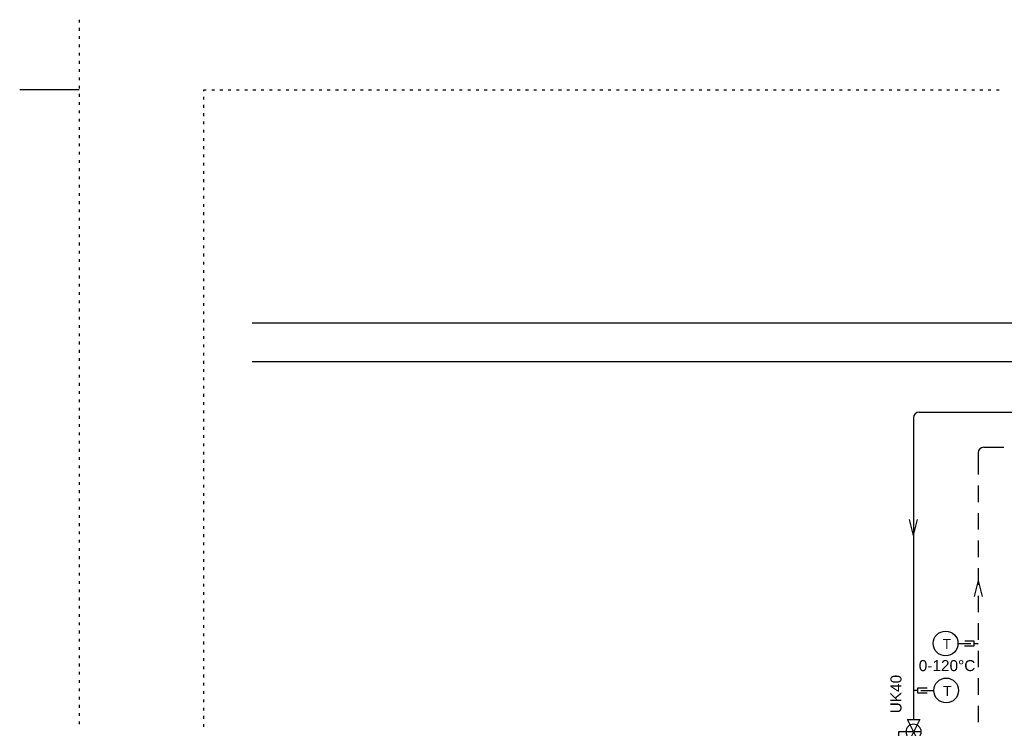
# Model space of a CAD drawing. Extents: x 997 to 109698, y 921 to 94021.
# Tile 710 of 718: x 55639 to 69048, y 14496 to 24152. Entities that reach past the tile are written whole.
import ezdxf
from ezdxf.enums import TextEntityAlignment as Align

# ---------------------------------------------------------------- set-up
doc = ezdxf.new("R2010")
doc.units = 0
doc.header["$MEASUREMENT"] = 0
doc.layers.get('0').update_dxf_attribs({"linetype": 'CONTINUOUS'})
for name, color, linetype in [('1', 7, 'CONTINUOUS'), ('12', 7, 'CONTINUOUS'), ('16', 7, 'CONTINUOUS'), ('42', 7, 'CONTINUOUS'), ('71', 15, 'CONTINUOUS'), ('8', 7, 'CONTINUOUS')]:
    doc.layers.add(name, color=color, linetype=linetype)
doc.styles.get("Standard").update_dxf_attribs({"font": 'Arial.ttf', "height": 0.2})

# ---------------------------------------------------------------- blocks, each defined once
blk = doc.blocks.new('UT06B', base_point=(319.469406, 322.657343))
for p, q in [((320.258741, 322.657343), (319.469406, 322.657343)), ((322.216783, 323.146853), (320.258741, 323.146853)), ((320.258741, 323.146853), (320.258741, 322.167832)), ((320.258741, 322.167832), (322.192308, 322.167832)), ((320.944056, 322.657343), (323.548951, 322.657343))]:
    blk.add_line(p, q)
blk.add_circle((326.048951, 322.657343), 2.5)
at = {"text_generation_flag": 2}
blk.add_text('T', height=2, rotation=0.00002, dxfattribs=at).set_placement((326.298951, 321.557343), align=Align.CENTER)
blk = doc.blocks.new('UT068', base_point=(324.131993, 343.706294))
for p, q in [((320.052448, 343.706294), (322.657343, 343.706294)), ((323.342657, 344.195804), (321.409091, 344.195804)), ((323.342657, 343.216783), (323.342657, 344.195804)), ((323.342657, 343.706294), (324.131993, 343.706294)), ((321.384615, 343.216783), (323.342657, 343.216783))]:
    blk.add_line(p, q)
blk.add_circle((317.552448, 343.706294), 2.5)
at = {"text_generation_flag": 2}
blk.add_text('T', height=2, rotation=0.00002, dxfattribs=at).set_placement((317.802448, 342.606294), align=Align.CENTER)
blk = doc.blocks.new('UT094', base_point=(340.988779, -215.203749))
for p, q in [((339.453192, -212.703749), (344.059953, -212.703749)), ((344.059953, -212.703749), (344.059953, -216.35544))]:
    blk.add_line(p, q)
blk.add_lwpolyline([(339.738779, -215.203749), (342.238779, -210.203749), (339.738779, -210.203749), (342.238779, -215.203749), (339.738779, -215.203749)], close=True)
blk.add_circle((340.988779, -212.703749), 1.535587)
blk = doc.blocks.new('UT087', base_point=(260.805479, 332.713699))
at = {"layer": '8'}
for q in [(259.805479, 336.713699), (261.805479, 336.713699)]:
    blk.add_line((260.805479, 332.713699), q, dxfattribs=at)
blk = doc.blocks.new('UT086', base_point=(262, 323.5))
at = {"layer": '8'}
for q in [(261, 319.5), (263, 319.5)]:
    blk.add_line((262, 323.5), q, dxfattribs=at)

msp = doc.modelspace()

# ---------------------------------------------------------------- linework, layer by layer
at = {"layer": '1', "color": 141}
for p, q in [((56447.636205, 24152.203237), (56447.636205, 24114.703237)), ((56447.636205, 24039.703237), (56447.636205, 24002.203237)), ((56447.636205, 23927.203237), (56447.636205, 23889.703237)), ((56447.636205, 23814.703237), (56447.636205, 23777.203237)), ((56447.636205, 23702.203237), (56447.636205, 23664.703237)), ((56447.636205, 23589.703237), (56447.636205, 23552.203237)), ((56447.636205, 23477.203237), (56447.636205, 23439.703237)), ((56447.636205, 23364.703237), (56447.636205, 23327.203237)), ((56447.636205, 23252.203237), (56447.636205, 23214.703237)), ((56447.636205, 23139.703237), (56447.636205, 23102.203237)), ((58147.636205, 23195.953237), (58178.886205, 23195.953237)), ((58147.636205, 23177.203237), (58147.636205, 23195.953237)), ((58147.636205, 23064.703237), (58147.636205, 23102.203237)), ((58253.886205, 23195.953237), (58291.386205, 23195.953237)), ((58366.386205, 23195.953237), (58403.886205, 23195.953237)), ((58478.886205, 23195.953237), (58516.386205, 23195.953237)), ((58591.386205, 23195.953237), (58628.886205, 23195.953237)), ((58703.886205, 23195.953237), (58741.386205, 23195.953237)), ((58816.386205, 23195.953237), (58853.886205, 23195.953237)), ((58928.886205, 23195.953237), (58966.386205, 23195.953237)), ((59041.386205, 23195.953237), (59078.886205, 23195.953237)), ((59153.886205, 23195.953237), (59191.386205, 23195.953237)), ((59266.386205, 23195.953237), (59303.886205, 23195.953237)), ((59378.886205, 23195.953237), (59416.386205, 23195.953237)), ((59491.386205, 23195.953237), (59528.886205, 23195.953237)), ((59603.886205, 23195.953237), (59641.386205, 23195.953237)), ((59716.386205, 23195.953237), (59753.886205, 23195.953237)), ((59828.886205, 23195.953237), (59866.386205, 23195.953237)), ((59941.386205, 23195.953237), (59978.886205, 23195.953237)), ((60053.886205, 23195.953237), (60091.386205, 23195.953237)), ((60166.386205, 23195.953237), (60203.886205, 23195.953237)), ((60278.886205, 23195.953237), (60316.386205, 23195.953237)), ((60391.386205, 23195.953237), (60428.886205, 23195.953237)), ((60503.886205, 23195.953237), (60541.386205, 23195.953237)), ((60616.386205, 23195.953237), (60653.886205, 23195.953237)), ((60728.886205, 23195.953237), (60766.386205, 23195.953237)), ((60841.386205, 23195.953237), (60878.886205, 23195.953237)), ((60953.886205, 23195.953237), (60991.386205, 23195.953237)), ((61066.386205, 23195.953237), (61103.886205, 23195.953237)), ((61178.886205, 23195.953237), (61216.386205, 23195.953237)), ((61291.386205, 23195.953237), (61328.886205, 23195.953237)), ((61403.886205, 23195.953237), (61441.386205, 23195.953237)), ((61516.386205, 23195.953237), (61553.886205, 23195.953237)), ((61628.886205, 23195.953237), (61666.386205, 23195.953237)), ((61741.386205, 23195.953237), (61778.886205, 23195.953237)), ((61853.886205, 23195.953237), (61891.386205, 23195.953237)), ((61966.386205, 23195.953237), (62003.886205, 23195.953237)), ((62078.886205, 23195.953237), (62116.386205, 23195.953237)), ((62191.386205, 23195.953237), (62228.886205, 23195.953237)), ((62303.886205, 23195.953237), (62341.386205, 23195.953237)), ((62416.386205, 23195.953237), (62453.886205, 23195.953237)), ((62528.886205, 23195.953237), (62566.386205, 23195.953237)), ((62641.386205, 23195.953237), (62678.886205, 23195.953237)), ((62753.886205, 23195.953237), (62791.386205, 23195.953237)), ((62866.386205, 23195.953237), (62903.886205, 23195.953237)), ((62978.886205, 23195.953237), (63016.386205, 23195.953237)), ((63091.386205, 23195.953237), (63128.886205, 23195.953237)), ((63203.886205, 23195.953237), (63241.386205, 23195.953237)), ((63316.386205, 23195.953237), (63353.886205, 23195.953237)), ((63428.886205, 23195.953237), (63466.386205, 23195.953237)), ((63541.386205, 23195.953237), (63578.886205, 23195.953237)), ((63653.886205, 23195.953237), (63691.386205, 23195.953237)), ((63766.386205, 23195.953237), (63803.886205, 23195.953237)), ((63878.886205, 23195.953237), (63916.386205, 23195.953237)), ((63991.386205, 23195.953237), (64028.886205, 23195.953237)), ((64103.886205, 23195.953237), (64141.386205, 23195.953237)), ((64216.386205, 23195.953237), (64253.886205, 23195.953237)), ((64328.886205, 23195.953237), (64366.386205, 23195.953237)), ((64441.386205, 23195.953237), (64478.886205, 23195.953237)), ((64553.886205, 23195.953237), (64591.386205, 23195.953237)), ((64666.386205, 23195.953237), (64703.886205, 23195.953237)), ((64778.886205, 23195.953237), (64816.386205, 23195.953237)), ((64891.386205, 23195.953237), (64928.886205, 23195.953237)), ((65003.886205, 23195.953237), (65041.386205, 23195.953237)), ((65116.386205, 23195.953237), (65153.886205, 23195.953237)), ((65228.886205, 23195.953237), (65266.386205, 23195.953237)), ((65341.386205, 23195.953237), (65378.886205, 23195.953237)), ((65453.886205, 23195.953237), (65491.386205, 23195.953237)), ((65566.386205, 23195.953237), (65603.886205, 23195.953237)), ((65678.886205, 23195.953237), (65716.386205, 23195.953237)), ((65791.386205, 23195.953237), (65828.886205, 23195.953237)), ((65903.886205, 23195.953237), (65941.386205, 23195.953237)), ((66016.386205, 23195.953237), (66053.886205, 23195.953237)), ((66128.886205, 23195.953237), (66166.386205, 23195.953237)), ((66241.386205, 23195.953237), (66278.886205, 23195.953237)), ((66353.886205, 23195.953237), (66391.386205, 23195.953237)), ((66466.386205, 23195.953237), (66503.886205, 23195.953237)), ((66578.886205, 23195.953237), (66616.386205, 23195.953237)), ((66691.386205, 23195.953237), (66728.886205, 23195.953237)), ((66803.886205, 23195.953237), (66841.386205, 23195.953237)), ((66916.386205, 23195.953237), (66953.886205, 23195.953237)), ((67028.886205, 23195.953237), (67066.386205, 23195.953237)), ((67141.386205, 23195.953237), (67178.886205, 23195.953237)), ((67253.886205, 23195.953237), (67291.386205, 23195.953237)), ((67366.386205, 23195.953237), (67403.886205, 23195.953237)), ((67478.886205, 23195.953237), (67516.386205, 23195.953237)), ((67591.386205, 23195.953237), (67628.886205, 23195.953237)), ((67703.886205, 23195.953237), (67741.386205, 23195.953237)), ((67816.386205, 23195.953237), (67853.886205, 23195.953237)), ((67928.886205, 23195.953237), (67966.386205, 23195.953237)), ((68041.386205, 23195.953237), (68078.886205, 23195.953237)), ((68153.886205, 23195.953237), (68191.386205, 23195.953237)), ((68266.386205, 23195.953237), (68303.886205, 23195.953237)), ((68378.886205, 23195.953237), (68416.386205, 23195.953237)), ((68491.386205, 23195.953237), (68528.886205, 23195.953237)), ((68603.886205, 23195.953237), (68641.386205, 23195.953237)), ((68716.386205, 23195.953237), (68753.886205, 23195.953237)), ((68828.886205, 23195.953237), (68866.386205, 23195.953237)), ((68941.386205, 23195.953237), (68978.886205, 23195.953237)), ((56447.636205, 23027.203237), (56447.636205, 22989.703237)), ((58147.636205, 22952.203237), (58147.636205, 22989.703237)), ((56447.636205, 22914.703237), (56447.636205, 22877.203237)), ((56447.636205, 22802.203237), (56447.636205, 22764.703237)), ((58147.636205, 22839.703237), (58147.636205, 22877.203237)), ((56447.636205, 22689.703237), (56447.636205, 22652.203237)), ((58147.636205, 22727.203237), (58147.636205, 22764.703237)), ((56447.636205, 22577.203237), (56447.636205, 22539.703237)), ((58147.636205, 22614.703237), (58147.636205, 22652.203237)), ((58147.636205, 22502.203237), (58147.636205, 22539.703237)), ((56447.636205, 22464.703237), (56447.636205, 22427.203237)), ((58147.636205, 22389.703237), (58147.636205, 22427.203237)), ((56447.636205, 22352.203237), (56447.636205, 22314.703237)), ((58147.636205, 22277.203237), (58147.636205, 22314.703237)), ((56447.636205, 22239.703237), (56447.636205, 22202.203237)), ((56447.636205, 22127.203237), (56447.636205, 22089.703237)), ((58147.636205, 22164.703237), (58147.636205, 22202.203237)), ((56447.636205, 22014.703237), (56447.636205, 21977.203237)), ((58147.636205, 22052.203237), (58147.636205, 22089.703237)), ((56447.636205, 21902.203237), (56447.636205, 21864.703237)), ((58147.636205, 21939.703237), (58147.636205, 21977.203237)), ((58147.636205, 21827.203237), (58147.636205, 21864.703237)), ((56447.636205, 21789.703237), (56447.636205, 21752.203237)), ((58147.636205, 21714.703237), (58147.636205, 21752.203237)), ((56447.636205, 21677.203237), (56447.636205, 21639.703237)), ((58147.636205, 21602.203237), (58147.636205, 21639.703237)), ((56447.636205, 21564.703237), (56447.636205, 21527.203237)), ((58147.636205, 21489.703237), (58147.636205, 21527.203237)), ((56447.636205, 21452.203237), (56447.636205, 21414.703237)), ((56447.636205, 21339.703237), (56447.636205, 21302.203237)), ((58147.636205, 21377.203237), (58147.636205, 21414.703237)), ((56447.636205, 21227.203237), (56447.636205, 21189.703237)), ((58147.636205, 21264.703237), (58147.636205, 21302.203237)), ((58147.636205, 21152.203237), (58147.636205, 21189.703237)), ((56447.636205, 21114.703237), (56447.636205, 21077.203237)), ((58147.636205, 21039.703237), (58147.636205, 21077.203237)), ((56447.636205, 21002.203237), (56447.636205, 20964.703237)), ((58147.636205, 20927.203237), (58147.636205, 20964.703237)), ((56447.636205, 20889.703237), (56447.636205, 20852.203237)), ((58147.636205, 20814.703237), (58147.636205, 20852.203237)), ((56447.636205, 20777.203237), (56447.636205, 20739.703237)), ((56447.636205, 20664.703237), (56447.636205, 20627.203237)), ((58147.636205, 20702.203237), (58147.636205, 20739.703237)), ((56447.636205, 20552.203237), (56447.636205, 20514.703237)), ((58147.636205, 20589.703237), (58147.636205, 20627.203237)), ((56447.636205, 20439.703237), (56447.636205, 20402.203237)), ((58147.636205, 20477.203237), (58147.636205, 20514.703237)), ((58147.636205, 20364.703237), (58147.636205, 20402.203237)), ((56447.636205, 20327.203237), (56447.636205, 20289.703237)), ((58147.636205, 20252.203237), (58147.636205, 20289.703237)), ((56447.636205, 20214.703237), (56447.636205, 20177.203237)), ((58147.636205, 20139.703237), (58147.636205, 20177.203237)), ((56447.636205, 20102.203237), (56447.636205, 20064.703237)), ((56447.636205, 19989.703237), (56447.636205, 19952.203237)), ((58147.636205, 20027.203237), (58147.636205, 20064.703237)), ((56447.636205, 19877.203237), (56447.636205, 19839.703237)), ((58147.636205, 19914.703237), (58147.636205, 19952.203237)), ((56447.636205, 19764.703237), (56447.636205, 19727.203237)), ((58147.636205, 19802.203237), (58147.636205, 19839.703237)), ((58147.636205, 19689.703237), (58147.636205, 19727.203237)), ((56447.636205, 19652.203237), (56447.636205, 19614.703237)), ((58147.636205, 19577.203237), (58147.636205, 19614.703237)), ((56447.636205, 19539.703237), (56447.636205, 19502.203237)), ((58147.636205, 19464.703237), (58147.636205, 19502.203237)), ((56447.636205, 19427.203237), (56447.636205, 19389.703237)), ((56447.636205, 19314.703237), (56447.636205, 19277.203237)), ((58147.636205, 19352.203237), (58147.636205, 19389.703237)), ((56447.636205, 19202.203237), (56447.636205, 19164.703237)), ((58147.636205, 19239.703237), (58147.636205, 19277.203237)), ((56447.636205, 19089.703237), (56447.636205, 19052.203237)), ((58147.636205, 19127.203237), (58147.636205, 19164.703237)), ((58147.636205, 19014.703237), (58147.636205, 19052.203237)), ((56447.636205, 18977.203237), (56447.636205, 18939.703237)), ((58147.636205, 18902.203237), (58147.636205, 18939.703237)), ((56447.636205, 18864.703237), (56447.636205, 18827.203237)), ((58147.636205, 18789.703237), (58147.636205, 18827.203237)), ((56447.636205, 18752.203237), (56447.636205, 18714.703237)), ((56447.636205, 18639.703237), (56447.636205, 18602.203237)), ((58147.636205, 18677.203237), (58147.636205, 18714.703237)), ((56447.636205, 18527.203237), (56447.636205, 18489.703237)), ((58147.636205, 18564.703237), (58147.636205, 18602.203237)), ((56447.636205, 18414.703237), (56447.636205, 18377.203237)), ((58147.636205, 18452.203237), (58147.636205, 18489.703237)), ((58147.636205, 18339.703237), (58147.636205, 18377.203237)), ((56447.636205, 18302.203237), (56447.636205, 18264.703237)), ((58147.636205, 18227.203237), (58147.636205, 18264.703237)), ((56447.636205, 18189.703237), (56447.636205, 18152.203237)), ((58147.636205, 18114.703237), (58147.636205, 18152.203237)), ((56447.636205, 18077.203237), (56447.636205, 18039.703237)), ((58147.636205, 18002.203237), (58147.636205, 18039.703237)), ((56447.636205, 17964.703237), (56447.636205, 17927.203237)), ((56447.636205, 17852.203237), (56447.636205, 17814.703237)), ((58147.636205, 17889.703237), (58147.636205, 17927.203237)), ((56447.636205, 17739.703237), (56447.636205, 17702.203237)), ((58147.636205, 17777.203237), (58147.636205, 17814.703237)), ((58147.636205, 17664.703237), (58147.636205, 17702.203237)), ((56447.636205, 17627.203237), (56447.636205, 17589.703237)), ((58147.636205, 17552.203237), (58147.636205, 17589.703237)), ((56447.636205, 17514.703237), (56447.636205, 17477.203237)), ((58147.636205, 17439.703237), (58147.636205, 17477.203237)), ((56447.636205, 17402.203237), (56447.636205, 17364.703237)), ((58147.636205, 17327.203237), (58147.636205, 17364.703237)), ((56447.636205, 17289.703237), (56447.636205, 17252.203237)), ((56447.636205, 17177.203237), (56447.636205, 17139.703237)), ((58147.636205, 17214.703237), (58147.636205, 17252.203237)), ((56447.636205, 17064.703237), (56447.636205, 17027.203237)), ((58147.636205, 17102.203237), (58147.636205, 17139.703237)), ((56447.636205, 16952.203237), (56447.636205, 16914.703237)), ((58147.636205, 16989.703237), (58147.636205, 17027.203237)), ((58147.636205, 16877.203237), (58147.636205, 16914.703237)), ((56447.636205, 16839.703237), (56447.636205, 16802.203237)), ((58147.636205, 16764.703237), (58147.636205, 16802.203237)), ((56447.636205, 16727.203237), (56447.636205, 16689.703237)), ((58147.636205, 16652.203237), (58147.636205, 16689.703237)), ((56447.636205, 16614.703237), (56447.636205, 16577.203237)), ((56447.636205, 16502.203237), (56447.636205, 16464.703237)), ((58147.636205, 16539.703237), (58147.636205, 16577.203237)), ((56447.636205, 16389.703237), (56447.636205, 16352.203237)), ((58147.636205, 16427.203237), (58147.636205, 16464.703237)), ((56447.636205, 16277.203237), (56447.636205, 16239.703237)), ((58147.636205, 16314.703237), (58147.636205, 16352.203237)), ((58147.636205, 16202.203237), (58147.636205, 16239.703237)), ((56447.636205, 16164.703237), (56447.636205, 16127.203237)), ((58147.636205, 16089.703237), (58147.636205, 16127.203237)), ((56447.636205, 16052.203237), (56447.636205, 16014.703237)), ((58147.636205, 15977.203237), (58147.636205, 16014.703237)), ((56447.636205, 15939.703237), (56447.636205, 15902.203237)), ((56447.636205, 15827.203237), (56447.636205, 15789.703237)), ((58147.636205, 15864.703237), (58147.636205, 15902.203237)), ((56447.636205, 15714.703237), (56447.636205, 15677.203237)), ((58147.636205, 15752.203237), (58147.636205, 15789.703237)), ((56447.636205, 15602.203237), (56447.636205, 15564.703237)), ((58147.636205, 15639.703237), (58147.636205, 15677.203237)), ((58147.636205, 15527.203237), (58147.636205, 15564.703237)), ((56447.636205, 15489.703237), (56447.636205, 15452.203237)), ((58147.636205, 15414.703237), (58147.636205, 15452.203237)), ((56447.636205, 15377.203237), (56447.636205, 15339.703237)), ((58147.636205, 15302.203237), (58147.636205, 15339.703237)), ((56447.636205, 15264.703237), (56447.636205, 15227.203237)), ((56447.636205, 15152.203237), (56447.636205, 15114.703237)), ((58147.636205, 15189.703237), (58147.636205, 15227.203237)), ((56447.636205, 15039.703237), (56447.636205, 15002.203237)), ((58147.636205, 15077.203237), (58147.636205, 15114.703237)), ((56447.636205, 14927.203237), (56447.636205, 14889.703237)), ((58147.636205, 14964.703237), (58147.636205, 15002.203237)), ((58147.636205, 14852.203237), (58147.636205, 14889.703237)), ((56447.636205, 14814.703237), (56447.636205, 14777.203237)), ((58147.636205, 14739.703237), (58147.636205, 14777.203237)), ((56447.636205, 14702.203237), (56447.636205, 14664.703237)), ((58147.636205, 14627.203237), (58147.636205, 14664.703237)), ((56447.636205, 14589.703237), (56447.636205, 14552.203237)), ((58147.636205, 14514.703237), (58147.636205, 14552.203237))]:
    msp.add_line(p, q, dxfattribs=at)
at = {"layer": '1', "color": 4}
msp.add_line((56447.636205, 23195.953237), (55639.386943, 23195.953237), dxfattribs=at)
at = {"layer": '12', "color": 24}
for p, q in [((67887.43784, 18803.433661), (73967.659416, 18803.433661)), ((67812.437847, 18728.433668), (67812.437847, 14617.378718)), ((68692.684801, 18250.974715), (68692.684801, 17953.064558)), ((68767.684795, 18325.974708), (69042.672105, 18325.974708)), ((68692.684801, 17803.064558), (68692.684801, 17578.064558)), ((68692.684801, 17428.064558), (68692.684801, 17203.064558)), ((68692.684801, 17053.064558), (68692.684801, 16828.064558)), ((68692.684801, 16678.064558), (68692.684801, 16453.064558)), ((68692.684801, 16303.064558), (68692.684801, 16078.064558)), ((68692.684801, 15928.064558), (68692.684801, 15703.064558)), ((68692.684801, 15553.064558), (68692.684801, 15328.064558)), ((68692.684801, 15178.064558), (68692.684801, 14953.064558)), ((68692.684801, 14803.064558), (68692.684801, 14578.064558))]:
    msp.add_line(p, q, dxfattribs=at)
for centre in [(67887.43784, 18728.433661), (68767.684795, 18250.974708)]:
    msp.add_arc(centre, 75, 90, 179.999995, dxfattribs=at)
at = {"layer": '71', "color": 8}
for p, q in [((58803.574289, 20020.447711), (106854.295061, 20020.447711)), ((58803.574289, 19496.456653), (106854.295061, 19496.456653))]:
    msp.add_line(p, q, dxfattribs=at)

# ---------------------------------------------------------------- block references
at = {"layer": '1', "color": 7}
for name, p, xscale, yscale in [('UT087', (67812.437847, 17124.302136), 54.45, 54.45), ('UT086', (68692.684801, 16511.028446), 54.45, 54.45), ('UT068', (68692.684801, 15651.955637), 67.5, 67.5), ('UT06B', (67812.437847, 15011.78829), 67.5, 67.5), ('UT094', (67812.437847, 14279.878718), -67.5, 67.5)]:
    msp.add_blockref(name, p, dxfattribs=dict(at, xscale=xscale, yscale=yscale))

# ---------------------------------------------------------------- texts
at = {"layer": '16', "color": 117}
msp.add_text('UK40', height=150, rotation=90, dxfattribs=at).set_placement((67647.704022, 14700.238546))
at = {"layer": '42', "color": 117}
msp.add_text('0-120°C', height=150, dxfattribs=at).set_placement((67883.060805, 15275.417728))

doc.saveas('drawing.dxf')
